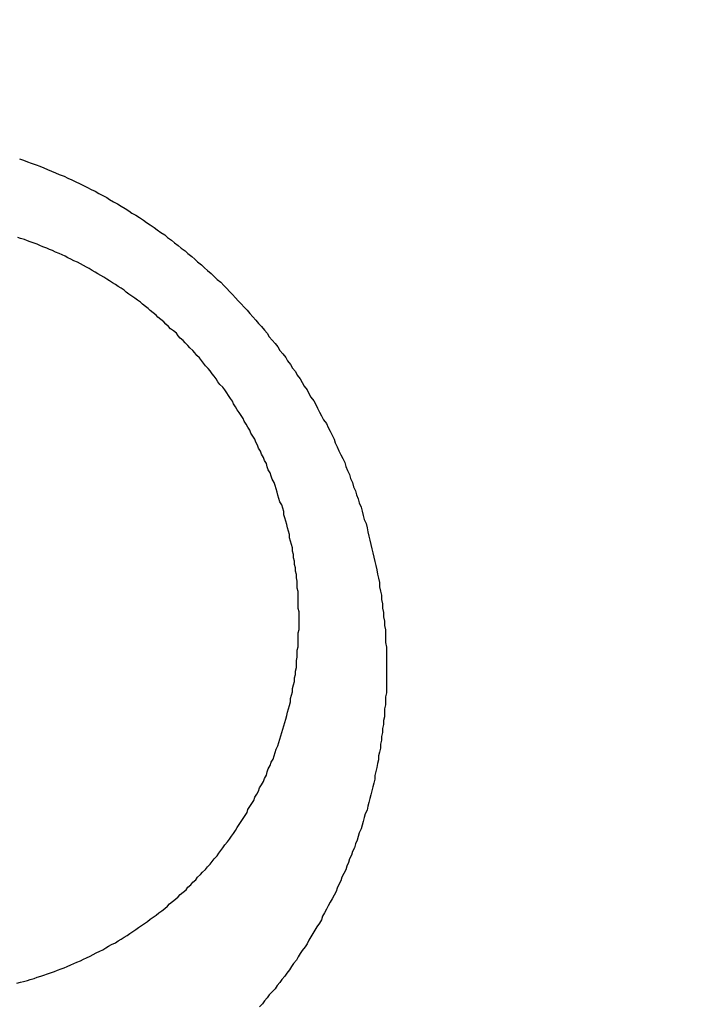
# Model space of a CAD drawing. Header units: millimetres. Extents: x 11979 to 23691, y 12825 to 41978.
# Tile 623 of 656: x 21628.266 to 21628.975, y 40480.458 to 40481.475. Entities that reach past the tile are written whole.
import ezdxf

# ---------------------------------------------------------------- set-up
doc = ezdxf.new("R2010")
doc.units = ezdxf.units.MM
for name, color, linetype in [('- niebieska cienka - izolacja', 120, 'Continuous'), ('-WYMIAR', 8, 'Continuous'), ('PROJEKTOWANE', 5, 'Continuous')]:
    doc.layers.add(name, color=color, linetype=linetype)
doc.styles.get("Standard").update_dxf_attribs({"font": 'arial.ttf'})
doc.dimstyles.new('CZA-KROPKA-50', dxfattribs={"dimtxt": 12, "dimasz": 1, "dimexe": 2, "dimexo": 25, "dimgap": 4, "dimtad": 1, "dimdec": 1, "dimrnd": 0.5, "dimzin": 9, "dimdsep": 46, "dimtxsty": 'Standard', "dimblk": 'CZA-KROPKA', "dimblk1": 'CZA-KROPKA', "dimblk2": 'CZA-KROPKA', "dimsah": 1, "dimcen": -20, "dimse1": 1, "dimse2": 1, "dimclrd": 8, "dimclre": 8, "dimclrt": 9, "dimadec": 0, "dimazin": 0, "dimtfac": 1, "dimtdec": 1, "dimtmove": 1, "dimatfit": 3, "dimldrblk": 'CZA-KROPKA', "dimfxl": 1, "dimtolj": 1, "dimtzin": 9, "dimarcsym": 0})

# ---------------------------------------------------------------- blocks, each defined once
blk = doc.blocks.new('CZA-KROPKA')
at = {"layer": '-WYMIAR', "linetype": 'ByBlock'}
for p, q in [((0, 10), (0, -10)), ((5, 0), (-5, 0))]:
    blk.add_line(p, q, dxfattribs=at)
at = {"layer": '-WYMIAR', "linetype": 'ByBlock', "const_width": 2.5}
blk.add_lwpolyline([(-1.25, 0, 1), (1.25, 0, 1)], format="xyb", close=True, dxfattribs=at)
blk = doc.blocks.new('*D1572')
at = {"layer": '-WYMIAR', "color": 8, "lineweight": -2}
blk.add_line((19929.2678, 40021.6846), (22203.2678, 40021.6846), dxfattribs=at)
at = {"layer": 'Defpoints', "color": 0}
for p in [(19928.2678, 40529.3414), (22204.2678, 40500.3414), (22204.2678, 40021.6846)]:
    blk.add_point(p, dxfattribs=at)
at = {"layer": '-WYMIAR', "color": 8, "lineweight": -2, "rotation": 180}
blk.add_blockref('CZA-KROPKA', (19928.2678, 40021.6846), dxfattribs=at)
at = {"layer": '-WYMIAR', "color": 8, "lineweight": -2}
blk.add_blockref('CZA-KROPKA', (22204.2678, 40021.6846), dxfattribs=at)
at = {"layer": '-WYMIAR', "color": 9, "insert": (21066.2678, 40031.8115), "char_height": 12, "attachment_point": 5}
blk.add_mtext('\\A1;2276', dxfattribs=at)
blk = doc.blocks.new('Pisuar NOVA PRO ze zintegrowanym ceramicznym sitkiem')
for points in [[(0.041113, -0.220099, 0), (0.041153, -0.220114, 0), (0.041193, -0.220129, 0), (0.041233, -0.220144, 0), (0.041283, -0.22016, 0), (0.041323, -0.220176, 0), (0.041363, -0.220192, 0), (0.041403, -0.220209, 0), (0.041443, -0.220226, 0), (0.041483, -0.220244, 0), (0.041523, -0.220261, 0), (0.041573, -0.220279, 0), (0.041613, -0.220298, 0), (0.041653, -0.220316, 0), (0.041693, -0.220336, 0), (0.041733, -0.220355, 0), (0.041773, -0.220375, 0), (0.041813, -0.220395, 0), (0.041853, -0.220415, 0), (0.041893, -0.220435, 0), (0.041933, -0.220456, 0), (0.041973, -0.220478, 0), (0.042013, -0.220499, 0), (0.042043, -0.220521, 0), (0.042083, -0.220543, 0), (0.042123, -0.220566, 0), (0.042163, -0.220589, 0), (0.042203, -0.220612, 0), (0.042243, -0.220635, 0), (0.042273, -0.220659, 0), (0.042313, -0.220683, 0), (0.042353, -0.220707, 0), (0.042393, -0.220732, 0), (0.042423, -0.220757, 0), (0.042463, -0.220782, 0), (0.042503, -0.220808, 0), (0.042533, -0.220833, 0), (0.042573, -0.22086, 0), (0.042613, -0.220886, 0), (0.042643, -0.220912, 0), (0.042683, -0.220939, 0), (0.042713, -0.220967, 0), (0.042753, -0.220994, 0), (0.042783, -0.221022, 0), (0.042823, -0.22105, 0), (0.042853, -0.221078, 0), (0.042893, -0.221107, 0), (0.042923, -0.221136, 0), (0.042953, -0.221165, 0), (0.042993, -0.221194, 0), (0.043023, -0.221224, 0), (0.043053, -0.221253, 0), (0.043093, -0.221284, 0), (0.043123, -0.221314, 0), (0.043153, -0.221345, 0), (0.043193, -0.221375, 0), (0.043223, -0.221407, 0), (0.043253, -0.221438, 0), (0.043283, -0.22147, 0), (0.043313, -0.221502, 0), (0.043343, -0.221534, 0), (0.043373, -0.221566, 0), (0.043403, -0.221599, 0), (0.043433, -0.221631, 0), (0.043463, -0.221664, 0), (0.043493, -0.221698, 0), (0.043523, -0.221731, 0), (0.043553, -0.221765, 0), (0.043583, -0.221799, 0), (0.043613, -0.221833, 0), (0.043643, -0.221868, 0), (0.043673, -0.221902, 0), (0.043693, -0.221937, 0), (0.043723, -0.221972, 0), (0.043753, -0.222008, 0), (0.043783, -0.222043, 0), (0.043803, -0.222079, 0), (0.043833, -0.222115, 0), (0.043863, -0.222151, 0), (0.043883, -0.222187, 0), (0.043913, -0.222224, 0), (0.043933, -0.222261, 0), (0.043963, -0.222297, 0), (0.043983, -0.222335, 0), (0.044013, -0.222372, 0), (0.044033, -0.222409, 0), (0.044053, -0.222447, 0), (0.044083, -0.222485, 0), (0.044103, -0.222523, 0), (0.044123, -0.222561, 0), (0.044153, -0.2226, 0), (0.044173, -0.222638, 0), (0.044193, -0.222677, 0), (0.044213, -0.222716, 0), (0.044233, -0.222755, 0), (0.044253, -0.222795, 0), (0.044283, -0.222834, 0), (0.044303, -0.222874, 0), (0.044323, -0.222914, 0), (0.044343, -0.222954, 0), (0.044363, -0.222994, 0), (0.044373, -0.223034, 0), (0.044393, -0.223074, 0), (0.044413, -0.223115, 0), (0.044433, -0.223156, 0), (0.044453, -0.223197, 0), (0.044473, -0.223238, 0), (0.044483, -0.223279, 0), (0.044503, -0.22332, 0), (0.044523, -0.223362, 0), (0.044533, -0.223403, 0), (0.044553, -0.223445, 0), (0.044563, -0.223487, 0), (0.044583, -0.223528, 0), (0.044593, -0.223571, 0), (0.044613, -0.223613, 0), (0.044623, -0.223655, 0), (0.044643, -0.223697, 0), (0.044653, -0.22374, 0), (0.044663, -0.223783, 0), (0.044673, -0.223825, 0), (0.044693, -0.223868, 0), (0.044703, -0.223911, 0), (0.044713, -0.223954, 0), (0.044723, -0.223997, 0), (0.044733, -0.22404, 0), (0.044743, -0.224084, 0), (0.044753, -0.224127, 0), (0.044763, -0.22417, 0), (0.044773, -0.224214, 0), (0.044783, -0.224258, 0), (0.044793, -0.224301, 0), (0.044803, -0.224345, 0), (0.044813, -0.224389, 0), (0.044823, -0.224433, 0), (0.044833, -0.224477, 0), (0.044833, -0.224521, 0), (0.044843, -0.224565, 0), (0.044853, -0.224609, 0), (0.044853, -0.224653, 0), (0.044863, -0.224698, 0), (0.044863, -0.224742, 0), (0.044873, -0.224786, 0), (0.044873, -0.224831, 0), (0.044883, -0.224875, 0), (0.044883, -0.22492, 0), (0.044893, -0.224964, 0), (0.044893, -0.225009, 0), (0.044893, -0.225053, 0), (0.044893, -0.225098, 0), (0.044903, -0.225143, 0), (0.044903, -0.225187, 0), (0.044903, -0.225232, 0), (0.044903, -0.225277, 0), (0.044903, -0.225321, 0), (0.044903, -0.225366, 0), (0.044903, -0.225411, 0), (0.044903, -0.225456, 0)], [(0.043993, -0.224709, 0), (0.043993, -0.224674, 0), (0.043993, -0.224639, 0), (0.043993, -0.224604, 0), (0.043993, -0.224569, 0), (0.043983, -0.224534, 0), (0.043983, -0.224499, 0), (0.043983, -0.224464, 0), (0.043973, -0.224429, 0), (0.043973, -0.224395, 0), (0.043963, -0.22436, 0), (0.043963, -0.224325, 0), (0.043953, -0.22429, 0), (0.043953, -0.224256, 0), (0.043943, -0.224221, 0), (0.043943, -0.224186, 0), (0.043933, -0.224152, 0), (0.043933, -0.224117, 0), (0.043923, -0.224083, 0), (0.043913, -0.224049, 0), (0.043903, -0.224014, 0), (0.043903, -0.22398, 0), (0.043893, -0.223946, 0), (0.043883, -0.223912, 0), (0.043873, -0.223878, 0), (0.043863, -0.223844, 0), (0.043853, -0.22381, 0), (0.043843, -0.223776, 0), (0.043843, -0.223743, 0), (0.043833, -0.223709, 0), (0.043823, -0.223675, 0), (0.043803, -0.223642, 0), (0.043793, -0.223609, 0), (0.043783, -0.223575, 0), (0.043773, -0.223542, 0), (0.043763, -0.223509, 0), (0.043753, -0.223476, 0), (0.043743, -0.223443, 0), (0.043723, -0.22341, 0), (0.043713, -0.223378, 0), (0.043703, -0.223345, 0), (0.043683, -0.223313, 0), (0.043673, -0.223281, 0), (0.043663, -0.223248, 0), (0.043643, -0.223216, 0), (0.043633, -0.223184, 0), (0.043613, -0.223152, 0), (0.043603, -0.223121, 0), (0.043583, -0.223089, 0), (0.043573, -0.223058, 0), (0.043553, -0.223026, 0), (0.043543, -0.222995, 0), (0.043523, -0.222964, 0), (0.043503, -0.222933, 0), (0.043493, -0.222902, 0), (0.043473, -0.222872, 0), (0.043453, -0.222841, 0), (0.043433, -0.222811, 0), (0.043423, -0.222781, 0), (0.043403, -0.222751, 0), (0.043383, -0.222721, 0), (0.043363, -0.222691, 0), (0.043343, -0.222661, 0), (0.043323, -0.222632, 0), (0.043313, -0.222603, 0), (0.043293, -0.222574, 0), (0.043273, -0.222545, 0), (0.043253, -0.222516, 0), (0.043233, -0.222487, 0), (0.043213, -0.222459, 0), (0.043183, -0.22243, 0), (0.043163, -0.222402, 0), (0.043143, -0.222374, 0), (0.043123, -0.222346, 0), (0.043103, -0.222319, 0), (0.043083, -0.222291, 0), (0.043063, -0.222264, 0), (0.043033, -0.222237, 0), (0.043013, -0.22221, 0), (0.042993, -0.222183, 0), (0.042973, -0.222157, 0), (0.042943, -0.222131, 0), (0.042923, -0.222104, 0), (0.042903, -0.222078, 0), (0.042873, -0.222053, 0), (0.042853, -0.222027, 0), (0.042823, -0.222002, 0), (0.042803, -0.221977, 0), (0.042773, -0.221952, 0), (0.042753, -0.221927, 0), (0.042733, -0.221902, 0), (0.042703, -0.221878, 0), (0.042673, -0.221854, 0), (0.042653, -0.22183, 0), (0.042623, -0.221806, 0), (0.042603, -0.221783, 0), (0.042573, -0.221759, 0), (0.042543, -0.221736, 0), (0.042523, -0.221713, 0), (0.042493, -0.221691, 0), (0.042463, -0.221668, 0), (0.042443, -0.221646, 0), (0.042413, -0.221624, 0), (0.042383, -0.221602, 0), (0.042363, -0.221581, 0), (0.042333, -0.22156, 0), (0.042303, -0.221539, 0), (0.042273, -0.221518, 0), (0.042243, -0.221497, 0), (0.042213, -0.221477, 0), (0.042193, -0.221457, 0), (0.042163, -0.221437, 0), (0.042133, -0.221417, 0), (0.042103, -0.221398, 0), (0.042073, -0.221379, 0), (0.042043, -0.22136, 0), (0.042013, -0.221341, 0), (0.041983, -0.221323, 0), (0.041953, -0.221305, 0), (0.041923, -0.221287, 0), (0.041893, -0.221269, 0), (0.041863, -0.221252, 0), (0.041833, -0.221234, 0), (0.041803, -0.221217, 0), (0.041773, -0.221201, 0), (0.041743, -0.221184, 0), (0.041713, -0.221168, 0), (0.041673, -0.221152, 0), (0.041643, -0.221137, 0), (0.041613, -0.221121, 0), (0.041583, -0.221106, 0), (0.041553, -0.221091, 0), (0.041523, -0.221077, 0), (0.041483, -0.221062, 0), (0.041453, -0.221048, 0), (0.041423, -0.221035, 0), (0.041393, -0.221021, 0), (0.041353, -0.221008, 0), (0.041323, -0.220995, 0), (0.041293, -0.220982, 0), (0.041263, -0.22097, 0), (0.041223, -0.220957, 0), (0.041193, -0.220945, 0), (0.041163, -0.220934, 0), (0.041123, -0.220922, 0), (0.041093, -0.220911, 0)], [(0.041083, -0.228616, 0), (0.041123, -0.228607, 0), (0.041153, -0.228597, 0), (0.041193, -0.228587, 0), (0.041223, -0.228577, 0), (0.041263, -0.228566, 0), (0.041293, -0.228555, 0), (0.041333, -0.228544, 0), (0.041363, -0.228532, 0), (0.041403, -0.22852, 0), (0.041433, -0.228508, 0), (0.041473, -0.228495, 0), (0.041503, -0.228483, 0), (0.041543, -0.228469, 0), (0.041573, -0.228456, 0), (0.041603, -0.228442, 0), (0.041643, -0.228428, 0), (0.041673, -0.228413, 0), (0.041703, -0.228399, 0), (0.041743, -0.228384, 0), (0.041773, -0.228368, 0), (0.041803, -0.228353, 0), (0.041843, -0.228337, 0), (0.041873, -0.22832, 0), (0.041903, -0.228304, 0), (0.041943, -0.228287, 0), (0.041973, -0.22827, 0), (0.042003, -0.228252, 0), (0.042033, -0.228235, 0), (0.042063, -0.228217, 0), (0.042103, -0.228198, 0), (0.042133, -0.22818, 0), (0.042163, -0.228161, 0), (0.042193, -0.228142, 0), (0.042223, -0.228122, 0), (0.042253, -0.228102, 0), (0.042283, -0.228082, 0), (0.042313, -0.228062, 0), (0.042343, -0.228041, 0), (0.042373, -0.228021, 0), (0.042403, -0.227999, 0), (0.042433, -0.227978, 0), (0.042463, -0.227956, 0), (0.042493, -0.227934, 0), (0.042523, -0.227912, 0), (0.042553, -0.22789, 0), (0.042583, -0.227867, 0), (0.042613, -0.227844, 0), (0.042643, -0.227821, 0), (0.042663, -0.227797, 0), (0.042693, -0.227773, 0), (0.042723, -0.227749, 0), (0.042753, -0.227725, 0), (0.042773, -0.2277, 0), (0.042803, -0.227675, 0), (0.042833, -0.22765, 0), (0.042853, -0.227625, 0), (0.042883, -0.227599, 0), (0.042903, -0.227574, 0), (0.042933, -0.227547, 0), (0.042953, -0.227521, 0), (0.042983, -0.227494, 0), (0.043003, -0.227468, 0), (0.043033, -0.227441, 0), (0.043053, -0.227413, 0), (0.043083, -0.227386, 0), (0.043103, -0.227358, 0), (0.043123, -0.22733, 0), (0.043153, -0.227302, 0), (0.043173, -0.227273, 0), (0.043193, -0.227245, 0), (0.043213, -0.227216, 0), (0.043233, -0.227187, 0), (0.043263, -0.227157, 0), (0.043283, -0.227128, 0), (0.043303, -0.227098, 0), (0.043323, -0.227068, 0), (0.043343, -0.227038, 0), (0.043363, -0.227008, 0), (0.043383, -0.226978, 0), (0.043403, -0.226947, 0), (0.043423, -0.226916, 0), (0.043443, -0.226885, 0), (0.043463, -0.226854, 0), (0.043473, -0.226822, 0), (0.043493, -0.226791, 0), (0.043513, -0.226759, 0), (0.043533, -0.226727, 0), (0.043543, -0.226695, 0), (0.043563, -0.226663, 0), (0.043583, -0.226631, 0), (0.043593, -0.226598, 0), (0.043613, -0.226566, 0), (0.043633, -0.226533, 0), (0.043643, -0.2265, 0), (0.043663, -0.226467, 0), (0.043673, -0.226434, 0), (0.043683, -0.2264, 0), (0.043703, -0.226367, 0), (0.043713, -0.226333, 0), (0.043733, -0.2263, 0), (0.043743, -0.226266, 0), (0.043753, -0.226232, 0), (0.043763, -0.226198, 0), (0.043783, -0.226164, 0), (0.043793, -0.226129, 0), (0.043803, -0.226095, 0), (0.043813, -0.226061, 0), (0.043823, -0.226026, 0), (0.043833, -0.225991, 0), (0.043843, -0.225957, 0), (0.043853, -0.225922, 0), (0.043863, -0.225887, 0), (0.043873, -0.225852, 0), (0.043883, -0.225817, 0), (0.043893, -0.225782, 0), (0.043903, -0.225747, 0), (0.043913, -0.225711, 0), (0.043913, -0.225676, 0), (0.043923, -0.225641, 0), (0.043933, -0.225605, 0), (0.043933, -0.22557, 0), (0.043943, -0.225534, 0), (0.043953, -0.225499, 0), (0.043953, -0.225463, 0), (0.043963, -0.225427, 0), (0.043963, -0.225392, 0), (0.043973, -0.225356, 0), (0.043973, -0.22532, 0), (0.043973, -0.225284, 0), (0.043983, -0.225248, 0), (0.043983, -0.225213, 0), (0.043983, -0.225177, 0), (0.043993, -0.225141, 0), (0.043993, -0.225105, 0), (0.043993, -0.225069, 0), (0.043993, -0.225033, 0), (0.043993, -0.224997, 0), (0.044003, -0.224961, 0), (0.044003, -0.224925, 0), (0.044003, -0.224889, 0), (0.044003, -0.224853, 0), (0.044003, -0.224817, 0), (0.044003, -0.224781, 0), (0.043993, -0.224745, 0), (0.043993, -0.224709, 0)], [(0.044903, -0.225456, 0), (0.044903, -0.225496, 0), (0.044903, -0.225537, 0), (0.044903, -0.225578, 0), (0.044903, -0.225618, 0), (0.044893, -0.225659, 0), (0.044893, -0.2257, 0), (0.044893, -0.225741, 0), (0.044883, -0.225781, 0), (0.044883, -0.225822, 0), (0.044883, -0.225863, 0), (0.044873, -0.225903, 0), (0.044873, -0.225944, 0), (0.044863, -0.225985, 0), (0.044863, -0.226025, 0), (0.044853, -0.226066, 0), (0.044853, -0.226106, 0), (0.044843, -0.226147, 0), (0.044843, -0.226187, 0), (0.044833, -0.226228, 0), (0.044823, -0.226268, 0), (0.044823, -0.226308, 0), (0.044813, -0.226348, 0), (0.044803, -0.226389, 0), (0.044793, -0.226429, 0), (0.044783, -0.226469, 0), (0.044783, -0.226509, 0), (0.044773, -0.226549, 0), (0.044763, -0.226589, 0), (0.044753, -0.226629, 0), (0.044743, -0.226669, 0), (0.044733, -0.226708, 0), (0.044723, -0.226748, 0), (0.044713, -0.226787, 0), (0.044703, -0.226827, 0), (0.044683, -0.226866, 0), (0.044673, -0.226906, 0), (0.044663, -0.226945, 0), (0.044653, -0.226984, 0), (0.044643, -0.227023, 0), (0.044623, -0.227062, 0), (0.044613, -0.227101, 0), (0.044603, -0.22714, 0), (0.044583, -0.227178, 0), (0.044573, -0.227217, 0), (0.044553, -0.227255, 0), (0.044543, -0.227294, 0), (0.044523, -0.227332, 0), (0.044513, -0.22737, 0), (0.044493, -0.227408, 0), (0.044483, -0.227446, 0), (0.044463, -0.227483, 0), (0.044443, -0.227521, 0), (0.044433, -0.227558, 0), (0.044413, -0.227596, 0), (0.044393, -0.227633, 0), (0.044383, -0.22767, 0), (0.044363, -0.227707, 0), (0.044343, -0.227744, 0), (0.044323, -0.22778, 0), (0.044303, -0.227817, 0), (0.044283, -0.227853, 0), (0.044263, -0.227889, 0), (0.044243, -0.227925, 0), (0.044233, -0.227961, 0), (0.044213, -0.227997, 0), (0.044183, -0.228033, 0), (0.044163, -0.228068, 0), (0.044143, -0.228103, 0), (0.044123, -0.228138, 0), (0.044103, -0.228173, 0), (0.044083, -0.228208, 0), (0.044063, -0.228242, 0), (0.044033, -0.228277, 0), (0.044013, -0.228311, 0), (0.043993, -0.228345, 0), (0.043973, -0.228378, 0), (0.043943, -0.228412, 0), (0.043923, -0.228445, 0), (0.043903, -0.228478, 0), (0.043873, -0.228511, 0), (0.043853, -0.228544, 0), (0.043823, -0.228577, 0), (0.043803, -0.228609, 0), (0.043773, -0.228641, 0), (0.043753, -0.228673, 0), (0.043723, -0.228705, 0), (0.043693, -0.228737, 0), (0.043673, -0.228768, 0), (0.043643, -0.228799, 0), (0.043623, -0.22883, 0), (0.043593, -0.228861, 0)]]:
    blk.add_polyline3d(points)

msp = doc.modelspace()

# ---------------------------------------------------------------- hatches: boundary and pattern name
at = {"layer": '- niebieska cienka - izolacja'}
h = msp.add_hatch(dxfattribs=at)
h.set_pattern_fill('ANSI31', color=5, scale=10)
h.set_pattern_definition([(315, (8112.473, 14221.135), (19.7999996, -4e-15), [3.394112, -24.607316]), (315, (8112.473, 14240.935), (19.7999996, -4e-15), [3.394112, -24.607316]), (315, (8126.073, 14214.135), (19.7999996, -4e-15), [3.959798, -24.04163]), (315, (8126.073, 14233.935), (19.7999996, -4e-15), [3.959798, -24.04163]), (0, (8122.273, 14219.935), (0, 19.8), [0.2, -19.6]), (90, (8122.473, 14219.935), (-19.8, 1e-15), [0.2, -19.6]), (0, (8122.473, 14220.135), (0, 19.8), [0.2, -19.6]), (0, (8122.673, 14220.135), (0, 19.8), [0.2, -19.6]), (0, (8122.873, 14220.135), (0, 19.8), [0.2, -19.6]), (0, (8123.073, 14220.135), (0, 19.8), [0.2, -19.6]), (90, (8123.273, 14219.935), (-19.8, 1e-15), [0.2, -19.6]), (0, (8123.273, 14219.935), (0, 19.8), [0.2, -19.6]), (90, (8123.473, 14219.735), (-19.8, 1e-15), [0.2, -19.6]), (0, (8123.473, 14219.735), (0, 19.8), [0.2, -19.6]), (90, (8123.673, 14219.535), (-19.8, 1e-15), [0.2, -19.6]), (90, (8123.673, 14219.335), (-19.8, 1e-15), [0.2, -19.6]), (90, (8123.673, 14219.135), (-19.8, 1e-15), [0.2, -19.6]), (90, (8123.673, 14218.935), (-19.8, 1e-15), [0.2, -19.6]), (0, (8123.473, 14218.935), (0, 19.8), [0.2, -19.6]), (90, (8123.473, 14218.735), (-19.8, 1e-15), [0.2, -19.6]), (0, (8123.273, 14218.735), (0, 19.8), [0.2, -19.6]), (90, (8123.273, 14218.535), (-19.8, 1e-15), [0.2, -19.6]), (0, (8123.073, 14218.535), (0, 19.8), [0.2, -19.6]), (0, (8122.873, 14218.535), (0, 19.8), [0.2, -19.6]), (0, (8122.673, 14218.535), (0, 19.8), [0.2, -19.6]), (0, (8122.473, 14218.535), (0, 19.8), [0.2, -19.6]), (90, (8122.473, 14218.535), (-19.8, 1e-15), [0.2, -19.6]), (0, (8122.273, 14218.735), (0, 19.8), [0.2, -19.6]), (90, (8122.273, 14218.735), (-19.8, 1e-15), [0.2, -19.6]), (0, (8122.073, 14218.935), (0, 19.8), [0.2, -19.6]), (90, (8122.073, 14218.935), (-19.8, 1e-15), [0.2, -19.6]), (90, (8122.073, 14219.135), (-19.8, 1e-15), [0.2, -19.6]), (90, (8122.073, 14219.335), (-19.8, 1e-15), [0.2, -19.6]), (90, (8122.073, 14219.535), (-19.8, 1e-15), [0.2, -19.6]), (0, (8122.073, 14219.735), (0, 19.8), [0.2, -19.6]), (90, (8122.273, 14219.735), (-19.8, 1e-15), [0.2, -19.6]), (90, (8119.273, 14202.735), (-19.8, 1e-15), [0.2, -19.6]), (0, (8119.073, 14202.735), (0, 19.8), [0.2, -19.6]), (90, (8119.073, 14202.535), (-19.8, 1e-15), [0.2, -19.6]), (90, (8119.073, 14202.335), (-19.8, 1e-15), [0.2, -19.6]), (90, (8119.073, 14202.135), (-19.8, 1e-15), [0.2, -19.6]), (90, (8119.073, 14201.935), (-19.8, 1e-15), [0.2, -19.6]), (0, (8119.073, 14201.935), (0, 19.8), [0.2, -19.6]), (90, (8119.273, 14201.735), (-19.8, 1e-15), [0.2, -19.6]), (0, (8119.273, 14201.735), (0, 19.8), [0.2, -19.6]), (90, (8119.473, 14201.535), (-19.8, 1e-15), [0.2, -19.6]), (0, (8119.473, 14201.535), (0, 19.8), [0.2, -19.6]), (90, (8119.673, 14201.335), (-19.8, 1e-15), [0.2, -19.6]), (0, (8119.673, 14201.335), (0, 19.8), [0.2, -19.6]), (0, (8119.873, 14201.335), (0, 19.8), [0.2, -19.6]), (0, (8120.073, 14201.335), (0, 19.8), [0.2, -19.6]), (0, (8120.273, 14201.335), (0, 19.8), [0.2, -19.6]), (90, (8120.473, 14201.335), (-19.8, 1e-15), [0.2, -19.6]), (0, (8120.473, 14201.535), (0, 19.8), [0.2, -19.6]), (90, (8120.673, 14201.535), (-19.8, 1e-15), [0.2, -19.6]), (0, (8120.673, 14201.735), (0, 19.8), [0.2, -19.6]), (90, (8120.873, 14201.735), (-19.8, 1e-15), [0.2, -19.6]), (0, (8120.873, 14201.935), (0, 19.8), [0.2, -19.6]), (90, (8121.073, 14201.935), (-19.8, 1e-15), [0.2, -19.6]), (90, (8121.073, 14202.135), (-19.8, 1e-15), [0.2, -19.6]), (90, (8121.073, 14202.335), (-19.8, 1e-15), [0.2, -19.6]), (90, (8121.073, 14202.535), (-19.8, 1e-15), [0.2, -19.6]), (0, (8120.873, 14202.735), (0, 19.8), [0.2, -19.6]), (90, (8120.873, 14202.735), (-19.8, 1e-15), [0.2, -19.6]), (0, (8120.673, 14202.935), (0, 19.8), [0.2, -19.6]), (90, (8120.673, 14202.935), (-19.8, 1e-15), [0.2, -19.6]), (0, (8120.473, 14203.135), (0, 19.8), [0.2, -19.6]), (90, (8120.473, 14203.135), (-19.8, 1e-15), [0.2, -19.6]), (0, (8120.273, 14203.335), (0, 19.8), [0.2, -19.6]), (0, (8120.073, 14203.335), (0, 19.8), [0.2, -19.6]), (0, (8119.873, 14203.335), (0, 19.8), [0.2, -19.6]), (0, (8119.673, 14203.335), (0, 19.8), [0.2, -19.6]), (90, (8119.673, 14203.135), (-19.8, 1e-15), [0.2, -19.6]), (0, (8119.473, 14203.135), (0, 19.8), [0.2, -19.6]), (90, (8119.473, 14202.935), (-19.8, 1e-15), [0.2, -19.6]), (0, (8119.273, 14202.935), (0, 19.8), [0.2, -19.6]), (90, (8122.273, 14203.335), (-19.8, 1e-15), [0.2, -19.6]), (0, (8122.273, 14203.535), (0, 19.8), [0.2, -19.6]), (90, (8122.473, 14203.535), (-19.8, 1e-15), [0.2, -19.6]), (0, (8122.473, 14203.735), (0, 19.8), [0.2, -19.6]), (0, (8122.673, 14203.735), (0, 19.8), [0.2, -19.6]), (0, (8122.873, 14203.735), (0, 19.8), [0.2, -19.6]), (0, (8123.073, 14203.735), (0, 19.8), [0.2, -19.6]), (0, (8123.273, 14203.735), (0, 19.8), [0.2, -19.6]), (0, (8123.473, 14203.735), (0, 19.8), [0.2, -19.6]), (90, (8123.673, 14203.535), (-19.8, 1e-15), [0.2, -19.6]), (0, (8123.673, 14203.535), (0, 19.8), [0.2, -19.6]), (90, (8123.873, 14203.335), (-19.8, 1e-15), [0.2, -19.6]), (0, (8123.873, 14203.335), (0, 19.8), [0.2, -19.6]), (90, (8124.073, 14203.135), (-19.8, 1e-15), [0.2, -19.6]), (0, (8124.073, 14203.135), (0, 19.8), [0.2, -19.6]), (90, (8124.273, 14202.935), (-19.8, 1e-15), [0.2, -19.6]), (90, (8124.273, 14202.735), (-19.8, 1e-15), [0.2, -19.6]), (90, (8124.273, 14202.535), (-19.8, 1e-15), [0.2, -19.6]), (90, (8124.273, 14202.335), (-19.8, 1e-15), [0.2, -19.6]), (90, (8124.273, 14202.135), (-19.8, 1e-15), [0.2, -19.6]), (90, (8124.273, 14201.935), (-19.8, 1e-15), [0.2, -19.6]), (0, (8124.073, 14201.935), (0, 19.8), [0.2, -19.6]), (90, (8124.073, 14201.735), (-19.8, 1e-15), [0.2, -19.6]), (0, (8123.873, 14201.735), (0, 19.8), [0.2, -19.6]), (90, (8123.873, 14201.535), (-19.8, 1e-15), [0.2, -19.6]), (0, (8123.673, 14201.535), (0, 19.8), [0.2, -19.6]), (90, (8123.673, 14201.335), (-19.8, 1e-15), [0.2, -19.6]), (0, (8123.473, 14201.335), (0, 19.8), [0.2, -19.6]), (0, (8123.273, 14201.335), (0, 19.8), [0.2, -19.6]), (0, (8123.073, 14201.335), (0, 19.8), [0.2, -19.6]), (0, (8122.873, 14201.335), (0, 19.8), [0.2, -19.6]), (0, (8122.673, 14201.335), (0, 19.8), [0.2, -19.6]), (0, (8122.473, 14201.335), (0, 19.8), [0.2, -19.6]), (90, (8122.473, 14201.335), (-19.8, 1e-15), [0.2, -19.6]), (0, (8122.273, 14201.535), (0, 19.8), [0.2, -19.6]), (90, (8122.273, 14201.535), (-19.8, 1e-15), [0.2, -19.6]), (0, (8122.073, 14201.735), (0, 19.8), [0.2, -19.6]), (90, (8122.073, 14201.735), (-19.8, 1e-15), [0.2, -19.6]), (0, (8121.873, 14201.935), (0, 19.8), [0.2, -19.6]), (90, (8121.873, 14201.935), (-19.8, 1e-15), [0.2, -19.6]), (90, (8121.873, 14202.135), (-19.8, 1e-15), [0.2, -19.6]), (90, (8121.873, 14202.335), (-19.8, 1e-15), [0.2, -19.6]), (90, (8121.873, 14202.535), (-19.8, 1e-15), [0.2, -19.6]), (90, (8121.873, 14202.735), (-19.8, 1e-15), [0.2, -19.6]), (90, (8121.873, 14202.935), (-19.8, 1e-15), [0.2, -19.6]), (0, (8121.873, 14203.135), (0, 19.8), [0.2, -19.6]), (90, (8122.073, 14203.135), (-19.8, 1e-15), [0.2, -19.6]), (0, (8122.073, 14203.335), (0, 19.8), [0.2, -19.6]), (0, (8114.073, 14217.935), (0, 19.8), [0.2, -19.6]), (90, (8114.273, 14217.935), (-19.8, 1e-15), [0.2, -19.6]), (0, (8114.273, 14218.135), (0, 19.8), [0.2, -19.6]), (0, (8114.473, 14218.135), (0, 19.8), [0.2, -19.6]), (0, (8114.673, 14218.135), (0, 19.8), [0.2, -19.6]), (0, (8114.873, 14218.135), (0, 19.8), [0.2, -19.6]), (90, (8115.073, 14217.935), (-19.8, 1e-15), [0.2, -19.6]), (0, (8115.073, 14217.935), (0, 19.8), [0.2, -19.6]), (90, (8115.273, 14217.735), (-19.8, 1e-15), [0.2, -19.6]), (0, (8115.273, 14217.735), (0, 19.8), [0.2, -19.6]), (90, (8115.473, 14217.535), (-19.8, 1e-15), [0.2, -19.6]), (90, (8115.473, 14217.335), (-19.8, 1e-15), [0.2, -19.6]), (90, (8115.473, 14217.135), (-19.8, 1e-15), [0.2, -19.6]), (90, (8115.473, 14216.935), (-19.8, 1e-15), [0.2, -19.6]), (0, (8115.273, 14216.935), (0, 19.8), [0.2, -19.6]), (90, (8115.273, 14216.735), (-19.8, 1e-15), [0.2, -19.6]), (0, (8115.073, 14216.735), (0, 19.8), [0.2, -19.6]), (90, (8115.073, 14216.535), (-19.8, 1e-15), [0.2, -19.6]), (0, (8114.873, 14216.535), (0, 19.8), [0.2, -19.6]), (0, (8114.673, 14216.535), (0, 19.8), [0.2, -19.6]), (0, (8114.473, 14216.535), (0, 19.8), [0.2, -19.6]), (0, (8114.273, 14216.535), (0, 19.8), [0.2, -19.6]), (90, (8114.273, 14216.535), (-19.8, 1e-15), [0.2, -19.6]), (0, (8114.073, 14216.735), (0, 19.8), [0.2, -19.6]), (90, (8114.073, 14216.735), (-19.8, 1e-15), [0.2, -19.6]), (0, (8113.873, 14216.935), (0, 19.8), [0.2, -19.6]), (90, (8113.873, 14216.935), (-19.8, 1e-15), [0.2, -19.6]), (90, (8113.873, 14217.135), (-19.8, 1e-15), [0.2, -19.6]), (90, (8113.873, 14217.335), (-19.8, 1e-15), [0.2, -19.6]), (90, (8113.873, 14217.535), (-19.8, 1e-15), [0.2, -19.6]), (0, (8113.873, 14217.735), (0, 19.8), [0.2, -19.6]), (90, (8114.073, 14217.735), (-19.8, 1e-15), [0.2, -19.6]), (90, (8111.073, 14216.735), (-19.8, 1e-15), [0.2, -19.6]), (0, (8111.073, 14216.935), (0, 19.8), [0.2, -19.6]), (90, (8111.273, 14216.935), (-19.8, 1e-15), [0.2, -19.6]), (0, (8111.273, 14217.135), (0, 19.8), [0.2, -19.6]), (0, (8111.473, 14217.135), (0, 19.8), [0.2, -19.6]), (0, (8111.673, 14217.135), (0, 19.8), [0.2, -19.6]), (0, (8111.873, 14217.135), (0, 19.8), [0.2, -19.6]), (0, (8112.073, 14217.135), (0, 19.8), [0.2, -19.6]), (0, (8112.273, 14217.135), (0, 19.8), [0.2, -19.6]), (90, (8112.473, 14216.935), (-19.8, 1e-15), [0.2, -19.6]), (0, (8112.473, 14216.935), (0, 19.8), [0.2, -19.6]), (90, (8112.673, 14216.735), (-19.8, 1e-15), [0.2, -19.6]), (0, (8112.673, 14216.735), (0, 19.8), [0.2, -19.6]), (90, (8112.873, 14216.535), (-19.8, 1e-15), [0.2, -19.6]), (0, (8112.873, 14216.535), (0, 19.8), [0.2, -19.6]), (90, (8113.073, 14216.335), (-19.8, 1e-15), [0.2, -19.6]), (90, (8113.073, 14216.135), (-19.8, 1e-15), [0.2, -19.6]), (90, (8113.073, 14215.935), (-19.8, 1e-15), [0.2, -19.6]), (90, (8113.073, 14215.735), (-19.8, 1e-15), [0.2, -19.6]), (90, (8113.073, 14215.535), (-19.8, 1e-15), [0.2, -19.6]), (90, (8113.073, 14215.335), (-19.8, 1e-15), [0.2, -19.6]), (0, (8112.873, 14215.335), (0, 19.8), [0.2, -19.6]), (90, (8112.873, 14215.135), (-19.8, 1e-15), [0.2, -19.6]), (0, (8112.673, 14215.135), (0, 19.8), [0.2, -19.6]), (90, (8112.673, 14214.935), (-19.8, 1e-15), [0.2, -19.6]), (0, (8112.473, 14214.935), (0, 19.8), [0.2, -19.6]), (90, (8112.473, 14214.735), (-19.8, 1e-15), [0.2, -19.6]), (0, (8112.273, 14214.735), (0, 19.8), [0.2, -19.6]), (0, (8112.073, 14214.735), (0, 19.8), [0.2, -19.6]), (0, (8111.873, 14214.735), (0, 19.8), [0.2, -19.6]), (0, (8111.673, 14214.735), (0, 19.8), [0.2, -19.6]), (0, (8111.473, 14214.735), (0, 19.8), [0.2, -19.6]), (0, (8111.273, 14214.735), (0, 19.8), [0.2, -19.6]), (90, (8111.273, 14214.735), (-19.8, 1e-15), [0.2, -19.6]), (0, (8111.073, 14214.935), (0, 19.8), [0.2, -19.6]), (90, (8111.073, 14214.935), (-19.8, 1e-15), [0.2, -19.6]), (0, (8110.873, 14215.135), (0, 19.8), [0.2, -19.6]), (90, (8110.873, 14215.135), (-19.8, 1e-15), [0.2, -19.6]), (0, (8110.673, 14215.335), (0, 19.8), [0.2, -19.6]), (90, (8110.673, 14215.335), (-19.8, 1e-15), [0.2, -19.6]), (90, (8110.673, 14215.535), (-19.8, 1e-15), [0.2, -19.6]), (90, (8110.673, 14215.735), (-19.8, 1e-15), [0.2, -19.6]), (90, (8110.673, 14215.935), (-19.8, 1e-15), [0.2, -19.6]), (90, (8110.673, 14216.135), (-19.8, 1e-15), [0.2, -19.6]), (90, (8110.673, 14216.335), (-19.8, 1e-15), [0.2, -19.6]), (0, (8110.673, 14216.535), (0, 19.8), [0.2, -19.6]), (90, (8110.873, 14216.535), (-19.8, 1e-15), [0.2, -19.6]), (0, (8110.873, 14216.735), (0, 19.8), [0.2, -19.6]), (90, (8113.273, 14214.335), (-19.8, 1e-15), [0.2, -19.6]), (0, (8113.073, 14214.335), (0, 19.8), [0.2, -19.6]), (90, (8113.073, 14214.135), (-19.8, 1e-15), [0.2, -19.6]), (90, (8113.073, 14213.935), (-19.8, 1e-15), [0.2, -19.6]), (90, (8113.073, 14213.735), (-19.8, 1e-15), [0.2, -19.6]), (90, (8113.073, 14213.535), (-19.8, 1e-15), [0.2, -19.6]), (0, (8113.073, 14213.535), (0, 19.8), [0.2, -19.6]), (90, (8113.273, 14213.335), (-19.8, 1e-15), [0.2, -19.6]), (0, (8113.273, 14213.335), (0, 19.8), [0.2, -19.6]), (90, (8113.473, 14213.135), (-19.8, 1e-15), [0.2, -19.6]), (0, (8113.473, 14213.135), (0, 19.8), [0.2, -19.6]), (90, (8113.673, 14212.935), (-19.8, 1e-15), [0.2, -19.6]), (0, (8113.673, 14212.935), (0, 19.8), [0.2, -19.6]), (0, (8113.873, 14212.935), (0, 19.8), [0.2, -19.6]), (0, (8114.073, 14212.935), (0, 19.8), [0.2, -19.6]), (0, (8114.273, 14212.935), (0, 19.8), [0.2, -19.6]), (90, (8114.473, 14212.935), (-19.8, 1e-15), [0.2, -19.6]), (0, (8114.473, 14213.135), (0, 19.8), [0.2, -19.6]), (90, (8114.673, 14213.135), (-19.8, 1e-15), [0.2, -19.6]), (0, (8114.673, 14213.335), (0, 19.8), [0.2, -19.6]), (90, (8114.873, 14213.335), (-19.8, 1e-15), [0.2, -19.6]), (0, (8114.873, 14213.535), (0, 19.8), [0.2, -19.6]), (90, (8115.073, 14213.535), (-19.8, 1e-15), [0.2, -19.6]), (90, (8115.073, 14213.735), (-19.8, 1e-15), [0.2, -19.6]), (90, (8115.073, 14213.935), (-19.8, 1e-15), [0.2, -19.6]), (90, (8115.073, 14214.135), (-19.8, 1e-15), [0.2, -19.6]), (0, (8114.873, 14214.335), (0, 19.8), [0.2, -19.6]), (90, (8114.873, 14214.335), (-19.8, 1e-15), [0.2, -19.6]), (0, (8114.673, 14214.535), (0, 19.8), [0.2, -19.6]), (90, (8114.673, 14214.535), (-19.8, 1e-15), [0.2, -19.6]), (0, (8114.473, 14214.735), (0, 19.8), [0.2, -19.6]), (90, (8114.473, 14214.735), (-19.8, 1e-15), [0.2, -19.6]), (0, (8114.273, 14214.935), (0, 19.8), [0.2, -19.6]), (0, (8114.073, 14214.935), (0, 19.8), [0.2, -19.6]), (0, (8113.873, 14214.935), (0, 19.8), [0.2, -19.6]), (0, (8113.673, 14214.935), (0, 19.8), [0.2, -19.6]), (90, (8113.673, 14214.735), (-19.8, 1e-15), [0.2, -19.6]), (0, (8113.473, 14214.735), (0, 19.8), [0.2, -19.6]), (90, (8113.473, 14214.535), (-19.8, 1e-15), [0.2, -19.6]), (0, (8113.273, 14214.535), (0, 19.8), [0.2, -19.6]), (315, (8123.673, 14206.535), (19.7999996, -4e-15), [4.24264, -23.758788]), (315, (8123.673, 14226.335), (19.7999996, -4e-15), [4.24264, -23.758788]), (315, (8119.673, 14204.135), (19.7999996, -4e-15), [3.959798, -24.04163]), (315, (8119.673, 14223.935), (19.7999996, -4e-15), [3.959798, -24.04163]), (315, (8116.073, 14210.935), (19.7999996, -4e-15), [4.24264, -23.758788]), (315, (8116.073, 14230.735), (19.7999996, -4e-15), [4.24264, -23.758788]), (315, (8113.473, 14216.735), (19.7999996, -4e-15), [3.676956, -24.324474]), (315, (8113.473, 14236.535), (19.7999996, -4e-15), [3.676956, -24.324474]), (315, (8120.273, 14212.535), (19.7999996, -4e-15), [4.24264, -23.758788]), (315, (8120.273, 14232.335), (19.7999996, -4e-15), [4.24264, -23.758788]), (315, (8118.273, 14218.335), (19.7999996, -4e-15), [3.676956, -24.324474]), (315, (8118.273, 14238.135), (19.7999996, -4e-15), [3.676956, -24.324474]), (315, (8116.473, 14203.935), (19.7999996, -4e-15), [3.676956, -24.324474]), (315, (8116.473, 14223.735), (19.7999996, -4e-15), [3.676956, -24.324474]), (315, (8109.073, 14206.935), (19.7999996, -4e-15), [3.676956, -24.324474]), (315, (8109.073, 14226.735), (19.7999996, -4e-15), [3.676956, -24.324474])])
h.paths.add_polyline_path([(21952.2678, 40503.3414), (21958.2678, 40503.3414), (21958.2678, 40413.3414), (21972.2678, 40413.3414), (21972.2678, 40407.3414), (21932.2678, 40407.3414), (21932.2678, 40413.3414), (21952.2678, 40413.3414)])
h.paths.add_polyline_path([(21840.2678, 40346.3414), (21852.2678, 40346.3414), (21852.2678, 40503.3414), (21840.2678, 40503.3414)])
h.paths.add_polyline_path([(21673.2678, 40403.3414), (21670.6346, 40403.3414), (21670.6346, 40391.3414), (21690.6346, 40391.3414), (21690.6346, 40403.3414), (21685.2678, 40403.3414), (21685.2678, 40457.3914, 0.043228), (21673.2678, 40455.8323)])
h.paths.add_polyline_path([(21782.2678, 40391.3414), (21782.2678, 40400.3414), (21797.2427, 40400.3414), (21797.2427, 40403.3414), (21840.2678, 40403.3414), (21840.2678, 40391.3414)])
h.paths.add_polyline_path([(21673.2678, 40455.8323, -0.043228), (21685.2678, 40457.3914), (21685.2678, 40503.3414), (21673.2678, 40503.3414)])
h.paths.add_polyline_path([(21571.2678, 40391.3414), (21580.6346, 40391.3414), (21580.6346, 40403.3414), (21571.2678, 40403.3414)])
h.paths.add_polyline_path([(21782.2678, 40400.3414), (21797.2427, 40400.3414), (21797.2427, 40403.3414), (21782.2678, 40403.3414)])
h.paths.add_polyline_path([(21978.2678, 40407.3414), (21978.2678, 40413.3414), (21972.2678, 40413.3414), (21972.2678, 40407.3414)])
h.paths.add_polyline_path([(21819.2064, 40363.4703), (21837.2801, 40363.4703), (21837.2801, 40396.2125), (21819.2064, 40396.2125)], flags=24)

# ---------------------------------------------------------------- block references
at = {"layer": 'PROJEKTOWANE', "xscale": 100, "yscale": 100, "zscale": 100, "rotation": 359.9999999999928}
msp.add_blockref('Pisuar NOVA PRO ze zintegrowanym ceramicznym sitkiem', (21624.1549, 40503.3414), dxfattribs=at)

# ---------------------------------------------------------------- dimensions: what is measured, and where the dimension line sits
at = {"layer": '-WYMIAR'}
dim = msp.add_linear_dim(base=(22204.2678, 40021.6846), p1=(19928.2678, 40529.3414), p2=(22204.2678, 40500.3414), dimstyle='CZA-KROPKA-50', override={"dimfxl": 0, "dimfxlon": 1}, dxfattribs=at)
dim.commit()
dim.dimension.update_dxf_attribs({"geometry": '*D1572', "text_midpoint": (21066.2678, 40031.8115)})

doc.saveas('drawing.dxf')
